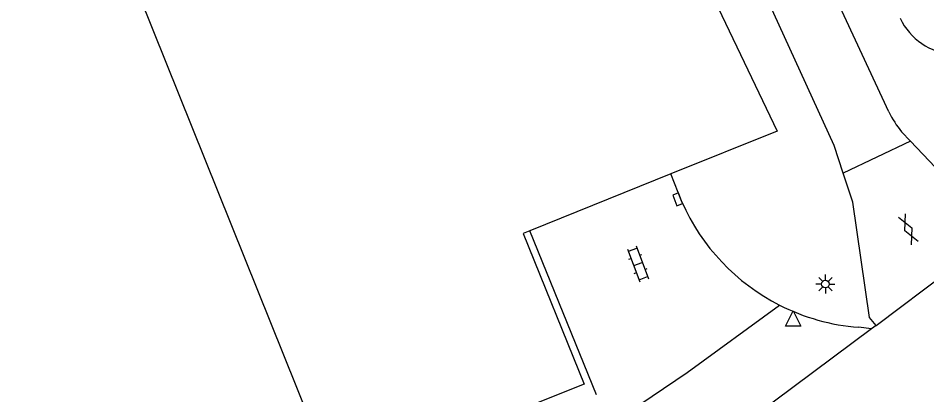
# Model space of a CAD drawing. Extents: x 126000 to 131009, y 393000 to 395500.
# Drawn here: x 130510 to 130569.8, y 394058.1 to 394082.9 of the extents above; entities that cross this region are included whole.
import ezdxf

# ---------------------------------------------------------------- set-up
doc = ezdxf.new("R2010")
doc.units = 0
for name, color, linetype in [('gg-afsc-hekwerk', 7, 'Continuous'), ('gg-bbg-hoofdgebouw', 7, 'Continuous'), ('gg-knt-verharding', 7, 'Continuous'), ('gg-kntw-bovenkant insteek waterloop', 7, 'Continuous'), ('gt-grn-weggrens', 7, 'Continuous'), ('gt-symb-gesloten verharding', 7, 'Continuous'), ('gt-symb-klinker verharding', 7, 'Continuous'), ('gt-symb-kolk', 7, 'Continuous'), ('gt-symb-lichtmast', 7, 'Continuous'), ('gt-symb-waterafsluiter', 7, 'Continuous')]:
    doc.layers.add(name, color=color, linetype=linetype)

# ---------------------------------------------------------------- blocks, each defined once
blk = doc.blocks.new('gt0-LMAST')
at = {"layer": 'gt-symb-lichtmast'}
for p, q in [((-0.005, 0.246), (-0.005, 0.621)), ((-0.182, 0.173), (-0.447, 0.438)), ((0.172, 0.173), (0.437, 0.438)), ((-0.255, -0.004), (-0.63, -0.004)), ((-0.182, -0.181), (-0.447, -0.446)), ((-0.005, -0.254), (-0.005, -0.629)), ((0.437, -0.446), (0.172, -0.181)), ((0.245, -0.004), (0.62, -0.004))]:
    blk.add_line(p, q, dxfattribs=at)
blk.add_circle((-0.005, -0.004), 0.25, dxfattribs=at)
blk = doc.blocks.new('gt0-GESVH1')
at = {"layer": 'gt-symb-gesloten verharding'}
for p, q in [((-0.992, -0.261), (0.008, 0.239)), ((0.008, -0.261), (-0.992, 0.239)), ((0.008, 0.239), (1.008, -0.261)), ((1.008, 0.239), (0.008, -0.261))]:
    blk.add_line(p, q, dxfattribs=at)
blk = doc.blocks.new('gt0-KL1')
at = {"layer": 'gt-symb-klinker verharding'}
for p, q in [((-1.15, 0.3), (1.15, 0.3)), ((-1, -0.3), (-1, 0.3)), ((-0.5, 0.3), (-0.5, 0.45)), ((0, -0.3), (0, 0.3)), ((0.5, 0.3), (0.5, 0.45)), ((1, -0.3), (1, 0.3)), ((-1.15, -0.3), (1.15, -0.3)), ((-0.5, -0.45), (-0.5, -0.3)), ((0.5, -0.45), (0.5, -0.3))]:
    blk.add_line(p, q, dxfattribs=at)
blk = doc.blocks.new('gt0-KOLK')
at = {"layer": 'gt-symb-kolk'}
blk.add_lwpolyline([(0, 0), (0.375, 0), (0.375, 0.4), (-0.375, 0.4), (-0.375, 0), (0, 0)], dxfattribs=at)
blk = doc.blocks.new('gt0-WAFSL')
at = {"layer": 'gt-symb-waterafsluiter'}
for p, q in [((-0.5, -0.333), (0, 0.667)), ((0, 0.667), (0.5, -0.333)), ((0.5, -0.333), (-0.5, -0.333))]:
    blk.add_line(p, q, dxfattribs=at)

msp = doc.modelspace()

# ---------------------------------------------------------------- linework, layer by layer
at = {"layer": 'gg-afsc-hekwerk'}
msp.add_line((130552.953, 394072.619), (130543.675, 394068.875), dxfattribs=at)
for points in [[(130416.982, 394292.578), (130424.217, 394277.89), (130447.511, 394223.496), (130458.783, 394206.377), (130472.062, 394190.079), (130491.052, 394170.807), (130538.135, 394121.081), (130559.948, 394075.442), (130552.953, 394072.619)], [(130543.675, 394068.875), (130543.24, 394068.699), (130547.242, 394058.784), (130542.361, 394056.814), (130543.439, 394054.149), (130543.14, 394054.028)]]:
    msp.add_lwpolyline(points, dxfattribs=at)
at = {"layer": 'gg-bbg-hoofdgebouw'}
msp.add_lwpolyline([(130493.733, 394153.26), (130498.273, 394148.529), (130501.077, 394145.517), (130499.4, 394143.875), (130499.894, 394143.383), (130498.035, 394141.592), (130497.552, 394142.097), (130495.512, 394140.172), (130531.777, 394049.958)], dxfattribs=at)
at = {"layer": 'gg-knt-verharding'}
for p, q in [((130568.151, 394075.389), (130568.723, 394074.788)), ((130553.685, 394070.785), (130552.953, 394072.619)), ((130548.061, 394058.073), (130543.675, 394068.875)), ((130566.47, 394062.638), (130574.45, 394068.651)), ((130566.165, 394062.411), (130554.868, 394054.003)), ((130566.165, 394062.411), (130565.309, 394062.521)), ((130566.47, 394062.638), (130566.165, 394062.411))]:
    msp.add_line(p, q, dxfattribs=at)
for points in [[(130567.31, 394076.703), (130558.652, 394095.334), (130550.918, 394111.282)], [(130564.302, 394072.677), (130563.699, 394074.497), (130556.813, 394089.606)], [(130568.723, 394074.788), (130574.072, 394069.168), (130574.45, 394068.651)], [(130566.47, 394062.638), (130566.038, 394063.168), (130564.935, 394070.765), (130564.302, 394072.677)]]:
    msp.add_lwpolyline(points, dxfattribs=at)
for centre, radius, start, end in [((130573.61, 394079.809), 7.025, 206.2449, 218.99606), ((130566.387, 394076.345), 13.866, 203.64025, 243.11477), ((130566.387, 394076.341), 13.862, 243.10837, 265.54084)]:
    msp.add_arc(centre, radius, start, end, dxfattribs=at)
at = {"layer": 'gg-kntw-bovenkant insteek waterloop'}
msp.add_arc((130571.805, 394084.623), 4.138, 204.94718, 266.57045, dxfattribs=at)
at = {"layer": 'gt-grn-weggrens'}
msp.add_line((130568.723, 394074.788), (130564.302, 394072.677), dxfattribs=at)
msp.add_lwpolyline([(130547.859, 394055.373), (130554.036, 394059.541), (130560.117, 394063.978)], dxfattribs=at)

# ---------------------------------------------------------------- block references
at = {"layer": 'gt-symb-gesloten verharding', "rotation": 114.5150707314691}
msp.add_blockref('gt0-GESVH1', (130568.583, 394068.959), dxfattribs=at)
at = {"layer": 'gt-symb-klinker verharding', "rotation": -69.51770311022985}
msp.add_blockref('gt0-KL1', (130550.791, 394066.693), dxfattribs=at)
at = {"layer": 'gt-symb-kolk', "rotation": 111.84397692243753}
msp.add_blockref('gt0-KOLK', (130553.592, 394071.023), dxfattribs=at)
at = {"layer": 'gt-symb-lichtmast'}
msp.add_blockref('gt0-LMAST', (130563.138, 394065.371), dxfattribs=at)
at = {"layer": 'gt-symb-waterafsluiter'}
msp.add_blockref('gt0-WAFSL', (130561.004, 394062.935), dxfattribs=at)

doc.saveas('drawing.dxf')
